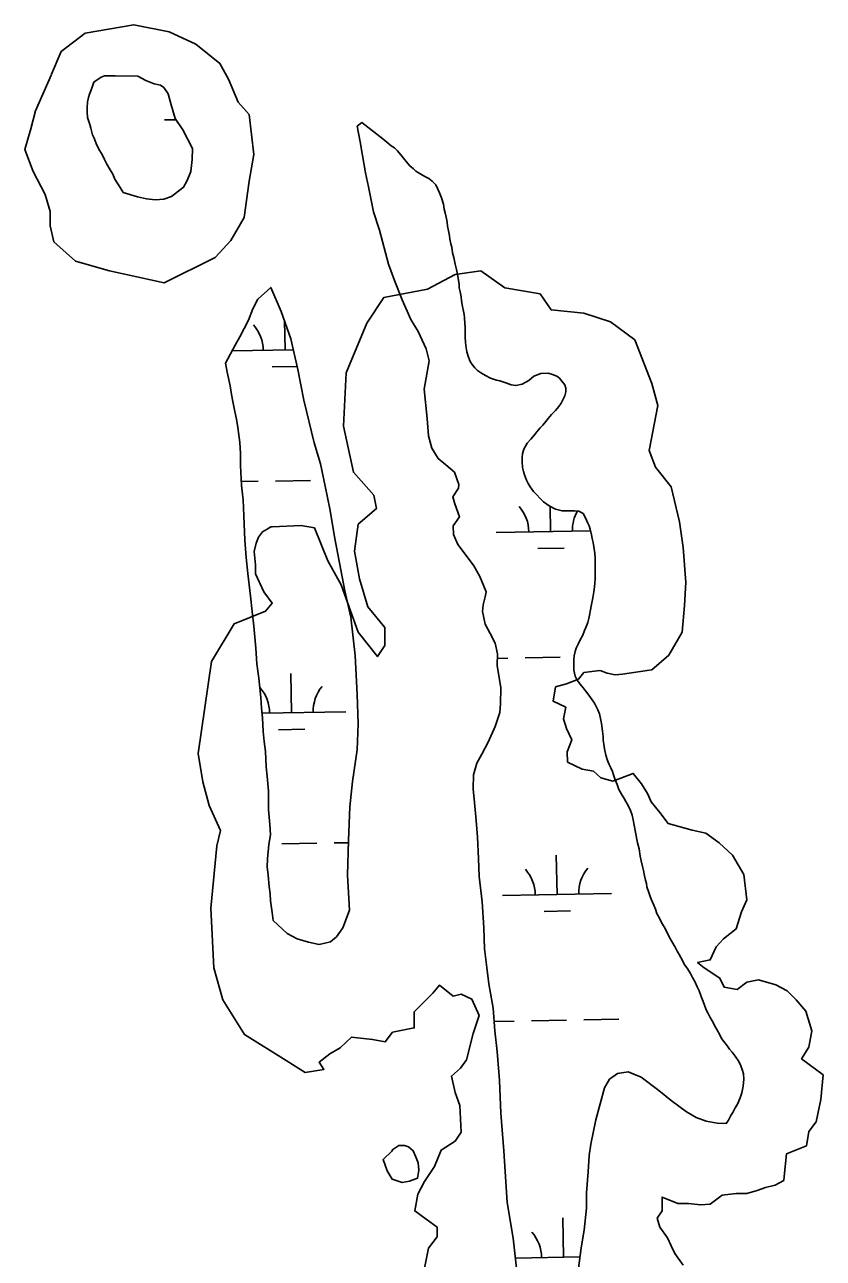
# Model space of a CAD drawing. Extents: x 3903937 to 3942190, y 260677 to 286651.
# Drawn here: x 3935205 to 3935937, y 274695 to 275826 of the extents above; entities that cross this region are included whole.
import ezdxf

# ---------------------------------------------------------------- set-up
doc = ezdxf.new("R2010")
doc.units = 0
doc.layers.add('V-RIVR-EDGE', color=7, linetype='Continuous')
doc.layers.add('V-WETL-SWMP', color=7, linetype='Continuous')

msp = doc.modelspace()

# ---------------------------------------------------------------- linework, layer by layer
at = {"layer": 'V-RIVR-EDGE'}
for p, q in [((3935431.4460004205, 275366.09838629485), (3935431.482788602, 275366.0859578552)), ((3935541.09094086, 274793.69874544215), (3935541.089958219, 274793.697911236))]:
    msp.add_line(p, q, dxfattribs=at)
for points in [[(3935229.153809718, 275780.74659359), (3935214.7018329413, 275747.39587795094), (3935210.255070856, 275730.72052013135), (3935204.696618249, 275711.8217812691), (3935212.4784518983, 275691.81135188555), (3935223.595357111, 275670.6892319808), (3935228.0421191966, 275655.1255646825), (3935228.0421191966, 275641.7852784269), (3935231.377190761, 275627.33330164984), (3935251.387620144, 275609.54625330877), (3935282.5149547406, 275600.6527291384), (3935332.5410281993, 275589.5358239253), (3935379.232030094, 275612.8813248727), (3935393.684006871, 275628.4449921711), (3935405.9126026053, 275649.5671120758), (3935410.3593646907, 275682.91782771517), (3935414.8061267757, 275707.3750191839), (3935410.3593646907, 275744.06080638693), (3935400.3541499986, 275755.1777116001), (3935391.4606258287, 275776.2998315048), (3935383.678792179, 275790.75180828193), (3935361.4449817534, 275808.5388566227), (3935336.987790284, 275819.6557618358), (3935304.7487651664, 275826.3259049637), (3935260.2811443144, 275818.54407131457), (3935238.0473338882, 275801.8687134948), (3935229.186823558, 275780.85574138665)], [(3935431.481484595, 275366.08602914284), (3935458.1620571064, 275367.1977196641), (3935470.3906528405, 275364.97433862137), (3935482.619248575, 275334.95869454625), (3935494.84784431, 275312.72488412), (3935510.4115116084, 275269.368953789), (3935528.198559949, 275247.13514336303), (3935534.8687030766, 275257.14035805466), (3935534.8687030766, 275273.8157158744), (3935519.305035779, 275292.7144547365), (3935511.5232021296, 275318.28333672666), (3935507.076440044, 275343.85221871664), (3935510.4115116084, 275368.3094101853), (3935527.086869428, 275382.76138696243), (3935524.8634883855, 275394.9899826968), (3935505.964749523, 275416.11210260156), (3935497.0712253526, 275458.3563424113), (3935499.294606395, 275507.27072534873), (3935518.193345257, 275552.8500367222), (3935533.7570125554, 275576.19553766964), (3935573.777871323, 275583.97737131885), (3935599.3467533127, 275597.31765757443), (3935622.69225426, 275600.6527291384), (3935644.926064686, 275585.0890618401), (3935677.1650898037, 275579.5306092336), (3935687.170304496, 275565.07863245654), (3935717.185948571, 275561.7435608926), (3935741.6431400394, 275553.9617272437), (3935763.876950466, 275537.28636942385), (3935779.440617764, 275497.2655106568), (3935784.9990703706, 275477.2550812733), (3935777.2172367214, 275436.12253198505), (3935782.775689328, 275420.55886468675), (3935797.227666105, 275402.7718163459), (3935805.009499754, 275370.53279122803), (3935808.344571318, 275347.1872902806), (3935810.5679523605, 275314.9482651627), (3935809.4562618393, 275293.826145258), (3935807.2328807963, 275269.368953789), (3935795.004285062, 275248.2468338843), (3935779.440617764, 275234.90654762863), (3935775.114038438, 275234.1854510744)], [(3935571.0945801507, 274686.5692957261), (3935574.955125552, 274704.7690097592), (3935582.676216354, 274715.24763299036), (3935582.676216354, 274724.071736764), (3935572.7490996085, 274731.2413210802), (3935562.2704763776, 274738.9624118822), (3935565.0280088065, 274754.4045934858), (3935571.0945801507, 274765.98622968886), (3935580.4701904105, 274779.77389183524), (3935586.536761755, 274794.6645669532), (3935599.2214109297, 274802.93716424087), (3935604.736475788, 274811.20976152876), (3935603.6334628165, 274835.47604690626), (3935599.2214109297, 274847.609189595), (3935595.9123720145, 274862.4998647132), (3935604.1849693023, 274869.6694490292), (3935609.7000341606, 274877.3905398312), (3935615.7666055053, 274901.6568252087), (3935621.2816703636, 274918.2020197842), (3935614.663592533, 274933.0926949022), (3935604.736475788, 274937.504746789), (3935597.566891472, 274935.8502273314), (3935584.8822422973, 274945.7773440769), (3935578.8156709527, 274938.60775976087), (3935561.718969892, 274921.5110586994), (3935561.718969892, 274906.6203835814), (3935541.8647364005, 274902.7598381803), (3935535.246658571, 274893.9357344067), (3935523.6650223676, 274896.1417603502), (3935504.362295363, 274898.34778629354), (3935493.8836721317, 274888.4206695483), (3935484.508061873, 274882.9056046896), (3935474.580945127, 274875.1845138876), (3935478.992997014, 274868.56643605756), (3935461.8962959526, 274865.8089036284), (3935444.248088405, 274876.8390333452), (3935406.1941408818, 274900.55381223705), (3935386.3399073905, 274932.5411884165), (3935378.0673101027, 274961.7710321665), (3935375.309777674, 275016.3701742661), (3935380.824842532, 275073.72684879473), (3935384.133881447, 275087.51451094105), (3935373.655258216, 275110.6777833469), (3935368.1401933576, 275132.18653629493), (3935363.728141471, 275158.10734113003), (3935375.8612841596, 275242.48783346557), (3935396.8185306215, 275277.23274207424), (3935425.4968678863, 275288.81437827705), (3935431.5634392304, 275295.9839625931), (3935423.842348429, 275306.46258582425), (3935416.1212576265, 275323.00778040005), (3935416.1212576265, 275331.2803776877), (3935415.018244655, 275343.41352037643), (3935416.900051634, 275350.9641455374), (3935418.98574889, 275356.419046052), (3935422.782787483, 275361.3391523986), (3935426.847223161, 275363.9061644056), (3935430.3768646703, 275365.8849028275), (3935431.4464530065, 275366.09882049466)], [(3935732.029019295, 275234.4512141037), (3935717.243798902, 275232.56071671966), (3935712.280240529, 275226.49414537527), (3935701.2501108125, 275222.0820934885), (3935691.322994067, 275219.324561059), (3935689.1169681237, 275206.0884053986), (3935700.698604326, 275200.57334054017), (3935698.4925783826, 275190.094717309), (3935701.2501108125, 275181.2706135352), (3935706.2136691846, 275170.791990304), (3935701.8016172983, 275159.7618605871), (3935702.353123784, 275150.3862503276), (3935715.5892794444, 275143.7681724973), (3935726.067902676, 275142.1136530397), (3935732.6859805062, 275136.04708169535), (3935743.716110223, 275132.73804278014), (3935762.467330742, 275139.9076270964), (3935770.1884215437, 275130.53201683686), (3935775.703486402, 275121.7079130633), (3935779.0125253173, 275113.98682226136), (3935786.7336161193, 275104.05970551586), (3935794.4547069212, 275094.13258877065), (3935816.5149663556, 275088.06601742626), (3935829.19961553, 275085.308484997), (3935841.332758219, 275076.48438122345), (3935853.4659009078, 275064.9027450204), (3935863.9445241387, 275047.2545374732), (3935866.7020565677, 275024.09126506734), (3935861.738498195, 275013.06113535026), (3935856.7749398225, 274997.61895374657), (3935845.1933036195, 274988.24334348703), (3935838.575225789, 274981.0737591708), (3935833.0601609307, 274968.9406164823), (3935821.4785247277, 274966.734590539), (3935827.5450960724, 274961.77103216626), (3935841.884264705, 274952.3954219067), (3935845.7448101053, 274944.1228246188), (3935857.877952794, 274941.91679867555), (3935866.7020565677, 274948.53487650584), (3935877.180679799, 274950.7409024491), (3935893.1743678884, 274946.32885056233), (3935903.65299112, 274940.8137857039), (3935911.9255884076, 274932.541188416), (3935920.7496921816, 274922.06256518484), (3935926.26475704, 274903.86285115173), (3935923.5072246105, 274888.9721760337), (3935916.88914678, 274878.4935528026), (3935936.743380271, 274863.6028776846), (3935934.5373543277, 274840.99111176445), (3935930.125302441, 274820.585371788), (3935923.5072246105, 274811.76126801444), (3935921.301198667, 274798.5251123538), (3935903.101484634, 274791.3555280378), (3935900.895458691, 274770.3982815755), (3935900.5835410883, 274766.9671879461)], [(3935775.1347453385, 275234.19800159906), (3935752.8159672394, 275230.9061972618), (3935745.922136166, 275230.3546907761), (3935738.7525518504, 275232.0092102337), (3935732.0518290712, 275234.46614191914)], [(3935541.08995624, 274793.6979071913), (3935533.1654572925, 274786.1797928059), (3935536.822918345, 274775.61379420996), (3935541.4963408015, 274768.09567982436), (3935550.639993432, 274764.8446033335), (3935557.3453386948, 274766.0637570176), (3935564.8634530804, 274768.9084489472), (3935565.8794144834, 274776.223371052), (3935565.2698376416, 274783.13190859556), (3935563.0347225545, 274789.2276770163), (3935560.799607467, 274794.10429175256), (3935556.532569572, 274797.761752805), (3935552.8751085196, 274798.7777142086), (3935547.795301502, 274798.7777142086), (3935542.1059176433, 274795.3234454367), (3935541.13454223, 274793.7467226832), (3935541.0909378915, 274793.6987484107)], [(3935900.582938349, 274766.9542071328), (3935892.6228614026, 274762.6771907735), (3935883.7987576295, 274760.4711648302), (3935876.0776668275, 274757.71363240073), (3935866.7020565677, 274754.95609997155), (3935856.7749398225, 274754.95609997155), (3935844.0902906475, 274753.30158051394), (3935833.0601609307, 274745.0289832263), (3935824.236057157, 274744.4774767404), (3935813.2059274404, 274745.580489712), (3935803.278810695, 274745.580489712), (3935788.939642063, 274751.6470610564), (3935788.939642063, 274738.96241188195), (3935784.5275901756, 274732.3443340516), (3935786.7336161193, 274724.071736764), (3935793.9032004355, 274714.1446200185), (3935797.21223935, 274706.97503570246), (3935800.5212782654, 274699.80545138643), (3935808.2423690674, 274689.326828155)]]:
    msp.add_lwpolyline(points, dxfattribs=at)
at = {"layer": 'V-WETL-SWMP'}
for p, q in [((3935332.776746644, 275738.9529204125), (3935343.3634587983, 275739.13926487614)), ((3935443.345818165, 275528.26219547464), (3935442.876679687, 275554.91516888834)), ((3935394.9084478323, 275527.4096138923), (3935450.924899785, 275528.39560043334)), ((3935431.619246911, 275512.6223972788), (3935454.5076473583, 275513.02527275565)), ((3935434.616627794, 275408.01894779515), (3935466.6116718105, 275408.58211596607)), ((3935403.1735242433, 275407.46549473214), (3935418.6191057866, 275407.73736370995)), ((3935686.786714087, 275361.70771806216), (3935686.379580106, 275384.8380551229)), ((3935636.794457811, 275360.8277677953), (3935723.43032072, 275362.3527089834)), ((3935675.060142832, 275346.06791986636), (3935699.056425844, 275346.49029599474)), ((3935637.949387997, 275245.39821632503), (3935647.416615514, 275245.5648559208)), ((3935663.4141375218, 275245.8464400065), (3935695.4091815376, 275246.4096081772)), ((3935449.2005672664, 275195.6387183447), (3935448.5670030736, 275231.6331428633)), ((3935422.254679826, 275195.16442407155), (3935499.192823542, 275196.5186686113)), ((3935437.473996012, 275179.9989201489), (3935461.470279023, 275180.421296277)), ((3935440.471376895, 275075.39547066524), (3935472.4664209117, 275075.95863883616)), ((3935488.46394292, 275076.2402229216), (3935501.3231256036, 275076.4665668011)), ((3935692.6414631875, 275029.08424093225), (3935692.0078989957, 275065.07866545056)), ((3935642.649206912, 275028.2042906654), (3935742.6337194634, 275029.96419119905)), ((3935680.9148919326, 275013.4444427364), (3935704.911174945, 275013.86681886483)), ((3935635.0028127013, 274912.61982064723), (3935653.2713646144, 274912.9413787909)), ((3935669.2688866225, 274913.22296287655), (3935701.2639306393, 274913.78613104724)), ((3935717.2614526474, 274914.06771513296), (3935749.2564966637, 274914.6308833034)), ((3935698.4962122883, 274696.4607638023), (3935697.862648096, 274732.45518832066)), ((3935654.481294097, 274695.6860250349), (3935713.6552205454, 274696.72758859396))]:
    msp.add_line(p, q, dxfattribs=at)
for points in [[(3935294.973, 275672.435), (3935292.193, 275677.211), (3935287.427, 275684.773), (3935285.4420000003, 275689.15), (3935283.059, 275693.13), (3935279.881, 275698.304), (3935277.896, 275702.68200000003), (3935275.9110000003, 275706.661), (3935272.733, 275712.233), (3935270.3510000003, 275717.406), (3935268.367, 275722.181), (3935266.778, 275725.365), (3935265.193, 275731.333), (3935264.4, 275734.914), (3935262.417, 275741.28), (3935262.024, 275746.452), (3935262.0270000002, 275750.032), (3935262.43, 275755.6), (3935263.2290000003, 275759.577), (3935264.0270000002, 275762.759), (3935265.223, 275765.542), (3935266.818, 275769.916), (3935268.015, 275773.495), (3935271.199, 275775.879), (3935274.781, 275778.263), (3935277.964, 275779.453), (3935287.505, 275779.556), (3935308.562, 275779.085), (3935315.701, 275775.11100000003), (3935323.237, 275772.128), (3935329.188, 275770.933), (3935332.162, 275768.748), (3935336.323, 275762.792), (3935338.894, 275752.87), (3935342.6520000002, 275740.169), (3935349.785, 275729.84500000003), (3935358.4990000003, 275712.775), (3935358.292, 275702.855), (3935356.893, 275691.746), (3935353.711, 275683.614), (3935350.333, 275677.268), (3935339.413, 275668.945), (3935332.269, 275666.37200000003), (3935324.5300000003, 275665.784), (3935316.397, 275666.783), (3935308.264, 275668.576)], [(3935432.4080000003, 275005.155), (3935431.46, 275012.475), (3935430.037, 275023.058), (3935429.566, 275029.741), (3935428.935, 275036.265), (3935427.751, 275046.847), (3935426.9620000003, 275054.326), (3935427.287, 275061.724), (3935428.572, 275074.77), (3935429.932, 275083.759), (3935429.304, 275093.147), (3935428.123, 275106.673), (3935428.131, 275115.424), (3935428.1380000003, 275123.777), (3935426.957, 275137.303), (3935426.169, 275146.055), (3935425.386, 275159.978), (3935424.201, 275169.128), (3935423.413, 275178.277), (3935422.629, 275191.007), (3935421.841, 275199.759), (3935421.055, 275209.704), (3935419.4790000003, 275227.208), (3935417.502, 275240.336), (3935416.719, 275254.657), (3935414.748, 275274.946), (3935413.169, 275288.472), (3935411.591, 275302.395), (3935409.222, 275323.082), (3935407.645, 275337.801), (3935406.465, 275353.714), (3935405.69, 275375.99), (3935404.907, 275390.70900000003), (3935403.328, 275403.837), (3935402.549, 275422.135), (3935402.559, 275433.273), (3935401.772, 275443.218), (3935400.193, 275457.142), (3935399.007, 275464.701), (3935397.4220000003, 275471.862), (3935395.441, 275481.013), (3935394.253, 275487.379), (3935393.0670000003, 275495.335), (3935390.294, 275507.669), (3935388.71, 275516.02400000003), (3935397.622, 275532.39400000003), (3935401.795, 275540.327), (3935409.943, 275555.398), (3935413.722, 275565.712), (3935418.293, 275574.83400000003), (3935430.207, 275585.537), (3935439.909, 275563.506), (3935448.616, 275538.301), (3935455.1380000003, 275510.321), (3935460.47, 275482.143), (3935469.958, 275443.05), (3935475.893, 275423.8), (3935480.239, 275403.162), (3935484.387, 275382.525), (3935488.926, 275355.34), (3935494.4560000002, 275326.567), (3935498.208, 275307.319), (3935503.742, 275283.30700000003), (3935507.679, 275248.18700000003), (3935509.432, 275212.275), (3935510.4, 275185.49), (3935509.586, 275161.683), (3935505.1950000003, 275132.522), (3935502.595, 275109.311), (3935501.377, 275078.56), (3935500.555, 275046.619), (3935502.312, 275014.675), (3935496.345, 274998.411), (3935490.386, 274990.282), (3935485.025, 274985.724), (3935474.508, 274983.154), (3935464.986, 274985.147), (3935454.474, 274988.33), (3935445.352, 274993.298)]]:
    msp.add_lwpolyline(points, close=True, dxfattribs=at)
for points in [[(3935619.29, 275149.522), (3935623.86, 275157.652), (3935629.4250000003, 275168.75800000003), (3935635.985, 275182.838), (3935640.163, 275195.73), (3935640.964, 275203.864), (3935641.1750000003, 275218.347), (3935637.821, 275238.78500000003), (3935638.029, 275249.499), (3935635.855, 275259.42100000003), (3935631.498, 275268.154), (3935626.744, 275276.69), (3935624.3740000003, 275288.397), (3935624.975, 275294.547), (3935626.767, 275301.887), (3935627.5640000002, 275306.449), (3935625.585, 275311.609), (3935621.823, 275320.541), (3935616.2770000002, 275330.267), (3935607.558, 275342.179), (3935601.811, 275349.922), (3935597.653, 275359.052), (3935597.461, 275366.988), (3935603.222, 275375.117), (3935599.0670000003, 275387.223), (3935597.088, 275393.376), (3935602.254, 275401.505), (3935602.654, 275404.679), (3935598.696, 275415.992), (3935590.7660000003, 275422.744), (3935583.827, 275428.504), (3935577.883, 275438.033), (3935574.719, 275449.543), (3935573.741, 275465.416), (3935570.988, 275492.202), (3935575.376, 275518.189), (3935572.806, 275529.301), (3935565.281, 275545.18), (3935558.744, 275556.098), (3935550.824, 275574.159), (3935543.697, 275591.82300000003), (3935538.1550000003, 275606.708), (3935530.049, 275638.063), (3935524.509, 275654.733), (3935519.767, 275677.554), (3935517.001, 275690.651), (3935514.238, 275706.327), (3935512.265, 275718.828), (3935509.356, 275733.20900000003), (3935513.59, 275736.64900000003)], [(3935513.59, 275736.64900000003), (3935533.06, 275721.613), (3935536.718, 275718.653), (3935540.611, 275715.364), (3935543.707, 275713.43700000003), (3935546.473, 275710.665), (3935550.8340000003, 275705.592), (3935554.396, 275700.896), (3935557.6780000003, 275696.903), (3935560.961, 275694.08400000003), (3935563.306, 275691.97000000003), (3935567.762, 275689.15), (3935571.515, 275687.27), (3935575.034, 275685.389), (3935578.082, 275682.805), (3935581.599, 275679.516), (3935583.473, 275675.525), (3935584.878, 275672.239), (3935586.751, 275667.544), (3935588.6240000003, 275661.91000000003), (3935589.323, 275657.216), (3935590.259, 275653.695), (3935591.193, 275648.297), (3935591.894, 275645.245), (3935592.36, 275641.725), (3935593.295, 275637.265), (3935593.995, 275632.806), (3935594.4620000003, 275629.755), (3935595.397, 275625.53), (3935596.098, 275622.244), (3935596.7970000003, 275617.08), (3935597.967, 275612.855), (3935598.668, 275609.804), (3935599.369, 275606.753), (3935600.538, 275601.824), (3935601.7060000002, 275595.721), (3935602.873, 275588.211), (3935603.105, 275585.16000000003), (3935603.805, 275581.404), (3935604.74, 275576.945), (3935604.971, 275573.19), (3935606.14, 275568.026), (3935607.075, 275563.566), (3935607.541, 275560.515), (3935607.773, 275557.464), (3935608.238, 275552.301), (3935608.47, 275549.015), (3935608.466, 275544.791), (3935608.461, 275539.629), (3935608.693, 275535.639), (3935609.159, 275531.884), (3935610.092, 275526.48600000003), (3935611.4960000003, 275521.556), (3935613.1350000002, 275517.565), (3935614.775, 275514.748), (3935617.3540000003, 275511.695), (3935619.699, 275509.346), (3935623.451, 275506.761), (3935626.969, 275504.646), (3935631.6610000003, 275502.295), (3935637.056, 275500.413), (3935640.106, 275499.706), (3935645.737, 275498.059), (3935650.663, 275496.177), (3935654.887, 275495.469), (3935660.755, 275496.87200000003), (3935666.859, 275500.152), (3935671.322, 275504.137), (3935677.895, 275506.713), (3935684.466, 275506.942), (3935688.454, 275505.765), (3935692.4420000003, 275504.118), (3935694.787, 275502.239), (3935697.131, 275499.656), (3935699.71, 275496.13300000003), (3935700.646, 275493.082), (3935700.643, 275489.79600000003), (3935699.701, 275486.042), (3935698.29, 275482.993), (3935696.409, 275479.474), (3935694.295, 275476.426), (3935691.241, 275472.674), (3935687.4820000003, 275468.922), (3935684.429, 275465.405), (3935682.3140000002, 275462.591), (3935679.495, 275459.07300000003), (3935677.146, 275456.729), (3935674.092, 275453.211), (3935671.978, 275450.397), (3935668.6890000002, 275446.411), (3935665.4, 275442.659), (3935663.755, 275439.844), (3935662.11, 275437.264), (3935660.932, 275432.80700000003), (3935660.6950000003, 275429.756), (3935660.6920000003, 275426.001), (3935661.156, 275420.369), (3935661.8570000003, 275416.848), (3935662.793, 275413.56200000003), (3935664.666, 275408.867), (3935666.306, 275405.815)], [(3935666.306, 275405.815), (3935667.946, 275402.762), (3935671.227, 275398.301), (3935674.04, 275395.248), (3935676.8540000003, 275392.429), (3935680.3710000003, 275388.906), (3935685.296, 275385.381), (3935691.395, 275382.325), (3935697.2600000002, 275380.677), (3935701.953, 275380.673), (3935708.524, 275380.667), (3935712.748, 275380.429), (3935716.501, 275378.313), (3935718.844, 275374.322), (3935720.718, 275370.096), (3935722.123, 275367.044), (3935723.059, 275363.993), (3935724.228, 275358.829), (3935724.9280000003, 275355.308), (3935725.629, 275351.553), (3935726.7970000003, 275345.92), (3935727.2630000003, 275341.695), (3935727.7290000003, 275337.471), (3935727.723, 275331.604), (3935727.72, 275327.614), (3935727.716, 275323.625), (3935727.711, 275317.993), (3935727.238, 275314.239), (3935727.001, 275310.953), (3935726.528, 275306.495), (3935725.5840000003, 275300.864), (3935723.934, 275293.356), (3935723.4620000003, 275290.071), (3935722.284, 275284.909), (3935721.812, 275281.859), (3935720.87, 275278.34), (3935718.989, 275273.88300000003), (3935717.813, 275270.833), (3935716.166, 275266.61), (3935713.5810000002, 275261.685), (3935711.935, 275258.401), (3935710.289, 275254.647), (3935709.348, 275251.597), (3935708.4050000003, 275247.609), (3935707.933, 275244.089), (3935707.9280000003, 275238.927), (3935708.159, 275234.702), (3935709.328, 275229.069), (3935710.967, 275225.313), (3935713.7800000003, 275221.79), (3935716.593, 275218.502), (3935720.109, 275214.041), (3935723.39, 275209.579), (3935726.906, 275204.413), (3935730.186, 275198.309), (3935731.59, 275194.553), (3935732.759, 275188.685), (3935733.46, 275185.63300000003), (3935734.392, 275178.827), (3935734.8570000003, 275173.89900000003), (3935735.089, 275170.378), (3935735.555, 275166.858), (3935736.255, 275162.39900000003), (3935737.424, 275156.765), (3935738.593, 275152.775), (3935740.2320000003, 275148.784), (3935741.872, 275145.028), (3935743.418, 275141.694), (3935744.401, 275138.73600000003), (3935745.9450000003, 275133.94800000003), (3935747.631, 275129.722), (3935749.27, 275125.121), (3935751.894, 275121.083), (3935754.237, 275117.091), (3935755.643, 275114.27400000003), (3935757.986, 275110.517), (3935759.86, 275106.056), (3935761.498, 275101.596), (3935762.433, 275097.371), (3935763.3680000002, 275092.442), (3935764.302, 275087.748), (3935765.003, 275084.462), (3935765.938, 275079.533), (3935766.404, 275076.482), (3935767.807, 275070.849), (3935768.974, 275064.042), (3935769.909, 275059.817), (3935771.078, 275054.654), (3935771.779, 275051.13300000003), (3935772.713, 275046.204), (3935773.883, 275041.979), (3935774.5840000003, 275038.927), (3935775.051, 275035.876), (3935776.6890000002, 275030.947), (3935777.86, 275028.13), (3935779.0300000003, 275024.609), (3935781.372, 275019.20900000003), (3935782.7770000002, 275015.688), (3935784.181, 275011.697), (3935786.758, 275006.532), (3935788.867, 275002.775)], [(3935658.336, 274661.621), (3935652.431, 274713.805), (3935647.103, 274746.744), (3935643.971, 274793.966), (3935641.026, 274828.689), (3935639.862, 274858.45), (3935637.9020000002, 274885.038), (3935635.736, 274903.888), (3935633.97, 274924.92), (3935630.22, 274946.945), (3935628.2490000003, 274962.026), (3935626.2800000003, 274979.288), (3935625.504, 274998.335), (3935623.938, 275022.145), (3935621.38, 275045.558), (3935620.799, 275062.026), (3935619.626, 275081.669), (3935618.449, 275096.748), (3935617.075, 275113.415), (3935615.896, 275125.717), (3935616.106, 275138.613), (3935619.29, 275149.522)], [(3935788.867, 275002.775), (3935790.741, 274999.254), (3935793.787, 274993.619), (3935795.6610000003, 274989.628), (3935797.769, 274985.871), (3935800.815, 274980.706), (3935802.69, 274977.184), (3935804.5640000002, 274973.897), (3935807.61, 274968.49700000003), (3935809.2490000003, 274964.975), (3935812.531, 274960.514), (3935814.8740000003, 274956.522), (3935816.748, 274953), (3935818.8570000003, 274949.244), (3935821.199, 274944.314), (3935822.839, 274940.55700000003), (3935824.7120000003, 274935.628), (3935826.117, 274932.341), (3935827.521, 274928.585), (3935829.394, 274923.186), (3935831.268, 274919.89900000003), (3935832.9080000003, 274916.377), (3935835.72, 274911.681), (3935837.359, 274908.39400000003), (3935839.234, 274905.107), (3935841.811, 274900.412), (3935843.451, 274897.125), (3935845.56, 274894.30700000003), (3935848.842, 274889.84500000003), (3935850.717, 274887.262), (3935853.061, 274884.444), (3935855.8740000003, 274880.68700000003), (3935859.39, 274875.99), (3935861.2630000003, 274871.999), (3935862.667, 274867.539), (3935863.603, 274864.488), (3935863.8340000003, 274859.794), (3935863.1240000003, 274853.224), (3935861.9450000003, 274847.123), (3935860.5330000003, 274842.666), (3935857.947, 274836.801), (3935856.066, 274833.518), (3935853.716, 274829.29600000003), (3935852.071, 274826.481), (3935849.72, 274822.025), (3935847.84, 274819.21), (3935839.457, 274819.47000000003), (3935829.34, 274821.265), (3935820.216, 274824.646), (3935811.293, 274829.614), (3935797.216, 274840.141), (3935786.113, 274849.278), (3935769.856, 274861.593), (3935757.757, 274866.366), (3935748.035, 274864.985), (3935740.6890000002, 274859.635), (3935736.119, 274851.902), (3935728.157, 274822.545), (3935723.573, 274800.13), (3935721.977, 274789.815), (3935721.17, 274774.737), (3935719.764, 274755.493), (3935719.751, 274741.407), (3935717.551, 274721.37), (3935714.759, 274705.104), (3935711.9620000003, 274683.878)]]:
    msp.add_lwpolyline(points, dxfattribs=at)
for centre, radius, start, end in [((3935388.1030817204, 275527.7647043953), 35.24628790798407, 0.23658072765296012, 41.78023906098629), ((3935631.5439776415, 275361.21022698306), 35.24628790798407, 0.23658072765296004, 41.78023906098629), ((3935742.0127384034, 275363.1546684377), 35.246287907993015, 150.50399719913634, 181.78023605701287), ((3935393.957830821, 275195.14122726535), 35.24628790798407, 0.2365807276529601, 41.75148544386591), ((3935504.4265915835, 275197.08566872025), 35.24628790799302, 140.23657772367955, 181.78023605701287), ((3935637.3987267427, 275028.58674985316), 35.24628790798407, 0.23658072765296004, 41.78023906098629), ((3935747.8674875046, 275030.53119130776), 35.246287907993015, 140.23657772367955, 181.78023605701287), ((3935643.2534758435, 274695.9632727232), 35.24628790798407, 0.23658072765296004, 41.78023906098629)]:
    msp.add_arc(centre, radius, start, end, dxfattribs=at)

doc.saveas('drawing.dxf')
